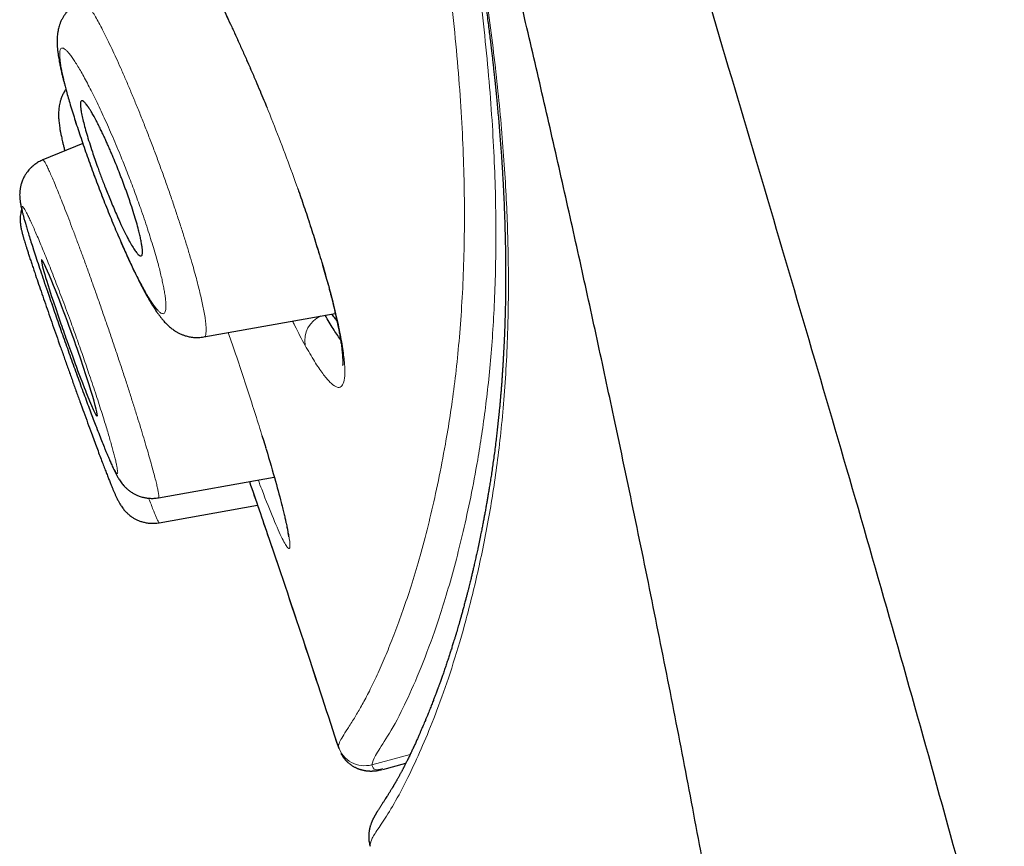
# Model space of a CAD drawing. Header units: millimetres. Extents: x 8 to 473, y 11 to 654.
# Tile 448 of 656: x 54 to 65, y 529 to 538. Entities that reach past the tile are written whole.
import ezdxf

# ---------------------------------------------------------------- set-up
doc = ezdxf.new("R2010")
doc.units = ezdxf.units.MM

msp = doc.modelspace()

# ---------------------------------------------------------------- linework, layer by layer
at = {"color": 7, "linetype": 'Continuous', "lineweight": 30}
for p, q in [((54.547, 537.052), (54.113, 536.876)), ((55.863, 534.952), (57.29, 535.208)), ((55.368, 533.204), (56.627, 533.43)), ((55.376, 532.934), (56.444, 533.125)), ((57.332, 530.479), (57.324, 530.501)), ((57.805, 530.253), (58.057, 530.322)), ((57.8, 530.261), (57.802, 530.262))]:
    msp.add_line(p, q, dxfattribs=at)
at = {"color": 8, "linetype": 'Continuous', "lineweight": 0}
for p, q in [((57.688, 530.304), (58.104, 530.417)), ((57.667, 529.434), (57.674, 529.419))]:
    msp.add_line(p, q, dxfattribs=at)
at = {"color": 7, "linetype": 'Continuous', "lineweight": 30, "flags": 128}
for points in [[(54.702, 534.09), (54.703, 534.09), (54.705, 534.097), (54.703, 534.113), (54.699, 534.137), (54.691, 534.169), (54.682, 534.208), (54.669, 534.253), (54.655, 534.304), (54.638, 534.36), (54.613, 534.441), (54.584, 534.531), (54.551, 534.631), (54.524, 534.711), (54.495, 534.794), (54.484, 534.828), (54.471, 534.863), (54.459, 534.898), (54.447, 534.933), (54.434, 534.969), (54.417, 535.017), (54.398, 535.067), (54.379, 535.121), (54.358, 535.176), (54.337, 535.233), (54.315, 535.291), (54.292, 535.35), (54.27, 535.407), (54.249, 535.461), (54.228, 535.512), (54.209, 535.559), (54.184, 535.618), (54.163, 535.668), (54.144, 535.708), (54.129, 535.74), (54.119, 535.76), (54.111, 535.774), (54.104, 535.783), (54.1, 535.788), (54.097, 535.788), (54.096, 535.777), (54.1, 535.752), (54.109, 535.713), (54.115, 535.689), (54.123, 535.661), (54.132, 535.63), (54.142, 535.596), (54.154, 535.559), (54.166, 535.52), (54.184, 535.464), (54.204, 535.402), (54.227, 535.334), (54.252, 535.26), (54.279, 535.18), (54.309, 535.095), (54.317, 535.069), (54.326, 535.044), (54.335, 535.018), (54.345, 534.992), (54.354, 534.965), (54.363, 534.939), (54.373, 534.912), (54.391, 534.861), (54.411, 534.806), (54.433, 534.746), (54.44, 534.724), (54.448, 534.703), (54.456, 534.681), (54.465, 534.658), (54.473, 534.635), (54.482, 534.612), (54.49, 534.589), (54.519, 534.514), (54.542, 534.452), (54.561, 534.403), (54.574, 534.371), (54.583, 534.345), (54.586, 534.34), (54.588, 534.335), (54.589, 534.33), (54.591, 534.326), (54.593, 534.323), (54.594, 534.319), (54.619, 534.258), (54.64, 534.206), (54.658, 534.165), (54.673, 534.134), (54.684, 534.112), (54.693, 534.097), (54.699, 534.09), (54.699, 534.09)], [(56.493, 533.881), (56.512, 533.819), (56.534, 533.746), (56.534, 533.745), (56.534, 533.745)]]:
    msp.add_lwpolyline(points, dxfattribs=at)
at = {"color": 8, "linetype": 'Continuous', "lineweight": 0}
for centre, radius, start, end in [((57.251, 534.912), 0.293, 113.5279, 190.0808), ((57.609, 530.594), 0.3, 198.0274, 285.1661), ((57.953, 529.525), 0.3, 181.1903, 197.6435)]:
    msp.add_arc(centre, radius, start, end, dxfattribs=at)
at = {"color": 7, "linetype": 'Continuous', "lineweight": 30}
for points, knots in [([(61.371, 528.775), (61.306, 529.128), (61.175, 529.833), (60.971, 530.892), (60.76, 531.952), (60.543, 533.014), (60.334, 534.005), (60.136, 534.925), (59.95, 535.774), (59.759, 536.629), (59.562, 537.492), (59.384, 538.258), (59.227, 538.927), (59.092, 539.494), (58.954, 540.067), (58.813, 540.646), (58.671, 541.229), (58.525, 541.815), (58.377, 542.407), (58.226, 543.007), (58.078, 543.585), (57.935, 544.141), (57.796, 544.673), (57.655, 545.213), (57.51, 545.76), (57.362, 546.314), (57.215, 546.864), (57.067, 547.409), (56.92, 547.949), (56.772, 548.492), (56.621, 549.04), (56.519, 549.409), (56.468, 549.593)], [0, 0, 0, 0, 0.056014, 0.11203, 0.168038, 0.224029, 0.280004, 0.323979, 0.367959, 0.411951, 0.455957, 0.49997, 0.527978, 0.555987, 0.583998, 0.612012, 0.640027, 0.667536, 0.695035, 0.722523, 0.750001, 0.773313, 0.796628, 0.819953, 0.843289, 0.866634, 0.889983, 0.912, 0.934015, 0.956022, 0.978019, 1, 1, 1, 1]), ([(58.202, 549.534), (58.401, 548.816), (58.799, 547.379), (59.384, 545.302), (59.957, 543.307), (60.517, 541.399), (61.063, 539.558), (61.773, 537.169), (62.631, 534.268), (63.624, 530.833), (64.248, 528.544), (64.56, 527.399)], [0, 0, 0, 0, 0.083259, 0.166564, 0.249864, 0.333243, 0.416664, 0.500009, 0.666597, 0.83323, 1, 1, 1, 1]), ([(56.356, 549.417), (56.379, 549.332), (56.424, 549.168), (56.489, 548.926), (56.551, 548.695), (56.611, 548.474), (56.667, 548.265), (56.721, 548.067), (56.771, 547.88), (56.819, 547.702), (56.862, 547.54), (56.902, 547.392), (56.938, 547.257), (56.972, 547.13), (57.004, 547.011), (57.034, 546.898), (57.062, 546.793), (57.088, 546.694), (57.121, 546.568), (57.162, 546.416), (57.208, 546.24), (57.253, 546.071), (57.292, 545.921), (57.327, 545.788), (57.358, 545.671), (57.389, 545.554), (57.42, 545.433), (57.453, 545.305), (57.489, 545.17), (57.525, 545.028), (57.564, 544.88), (57.608, 544.709), (57.657, 544.519), (57.709, 544.312), (57.775, 544.053), (57.853, 543.744), (57.941, 543.389), (58.018, 543.076), (58.084, 542.803), (58.139, 542.57), (58.193, 542.339), (58.246, 542.112), (58.297, 541.886), (58.349, 541.658), (58.39, 541.471), (58.421, 541.326), (58.443, 541.222), (58.466, 541.119), (58.488, 541.014), (58.509, 540.909), (58.531, 540.805), (58.551, 540.707), (58.569, 540.618), (58.585, 540.538), (58.6, 540.465), (58.613, 540.398), (58.624, 540.338), (58.634, 540.29), (58.641, 540.254), (58.646, 540.227), (58.651, 540.202), (58.655, 540.181), (58.658, 540.162), (58.662, 540.142), (58.667, 540.115), (58.674, 540.079), (58.682, 540.035), (58.692, 539.983), (58.703, 539.925), (58.715, 539.86), (58.728, 539.789), (58.741, 539.714), (58.764, 539.584), (58.797, 539.391), (58.838, 539.138), (58.87, 538.932), (58.892, 538.781), (58.907, 538.682), (58.92, 538.585), (58.933, 538.492), (58.945, 538.403), (58.956, 538.319), (58.966, 538.241), (58.975, 538.168), (58.983, 538.101), (58.99, 538.04), (58.997, 537.983), (59.003, 537.926), (59.009, 537.868), (59.016, 537.807), (59.023, 537.744), (59.03, 537.676), (59.037, 537.603), (59.045, 537.527), (59.052, 537.446), (59.06, 537.361), (59.068, 537.27), (59.076, 537.175), (59.083, 537.081), (59.09, 536.992), (59.096, 536.908), (59.101, 536.83), (59.105, 536.756), (59.109, 536.696), (59.112, 536.648), (59.114, 536.611), (59.115, 536.578), (59.117, 536.55), (59.118, 536.529), (59.119, 536.513), (59.119, 536.501), (59.12, 536.488), (59.121, 536.473), (59.122, 536.453), (59.123, 536.429), (59.124, 536.399), (59.125, 536.366), (59.127, 536.33), (59.128, 536.292), (59.13, 536.253), (59.131, 536.203), (59.133, 536.139), (59.135, 536.063), (59.137, 535.992), (59.138, 535.925), (59.139, 535.863), (59.14, 535.8), (59.14, 535.735), (59.141, 535.671), (59.141, 535.608), (59.141, 535.545), (59.14, 535.483), (59.139, 535.421), (59.139, 535.364), (59.138, 535.31), (59.137, 535.261), (59.136, 535.218), (59.135, 535.182), (59.134, 535.15), (59.133, 535.119), (59.132, 535.086), (59.131, 535.051), (59.129, 535.008), (59.127, 534.957), (59.124, 534.898), (59.121, 534.834), (59.118, 534.776), (59.115, 534.723), (59.113, 534.678), (59.11, 534.633), (59.107, 534.589), (59.104, 534.545), (59.101, 534.5), (59.098, 534.455), (59.095, 534.414), (59.092, 534.379), (59.09, 534.352), (59.088, 534.331), (59.086, 534.31), (59.085, 534.292), (59.083, 534.276), (59.082, 534.263), (59.081, 534.253), (59.08, 534.245), (59.08, 534.237), (59.079, 534.229), (59.078, 534.219), (59.077, 534.204), (59.075, 534.185), (59.072, 534.16), (59.07, 534.132), (59.067, 534.101), (59.063, 534.069), (59.06, 534.035), (59.056, 534.001), (59.052, 533.967), (59.049, 533.933), (59.045, 533.9), (59.041, 533.867), (59.035, 533.818), (59.027, 533.754), (59.017, 533.675), (59.006, 533.599), (58.996, 533.526), (58.986, 533.456), (58.976, 533.391), (58.966, 533.332), (58.957, 533.278), (58.949, 533.229), (58.941, 533.182), (58.933, 533.137), (58.925, 533.089), (58.916, 533.041), (58.907, 532.993), (58.898, 532.945), (58.888, 532.895), (58.878, 532.842), (58.868, 532.795), (58.859, 532.752), (58.852, 532.716), (58.845, 532.681), (58.837, 532.648), (58.831, 532.617), (58.824, 532.586), (58.817, 532.554), (58.81, 532.524), (58.804, 532.495), (58.798, 532.469), (58.791, 532.438), (58.782, 532.402), (58.774, 532.368), (58.767, 532.339), (58.762, 532.316), (58.755, 532.29), (58.748, 532.262), (58.741, 532.232), (58.733, 532.2), (58.724, 532.166), (58.715, 532.13), (58.704, 532.089), (58.692, 532.045), (58.68, 531.999), (58.668, 531.955), (58.656, 531.914), (58.646, 531.876), (58.636, 531.842), (58.627, 531.81), (58.618, 531.78), (58.609, 531.749), (58.599, 531.717), (58.59, 531.685), (58.578, 531.648), (58.565, 531.606), (58.551, 531.559), (58.535, 531.512), (58.519, 531.463), (58.503, 531.414), (58.486, 531.364), (58.469, 531.313), (58.455, 531.272), (58.443, 531.241), (58.436, 531.219), (58.429, 531.2), (58.422, 531.182), (58.416, 531.165), (58.411, 531.15), (58.406, 531.137), (58.402, 531.126), (58.398, 531.117), (58.395, 531.108), (58.392, 531.099), (58.389, 531.091), (58.385, 531.081), (58.381, 531.069), (58.375, 531.055), (58.369, 531.038), (58.362, 531.021), (58.355, 531.001), (58.346, 530.979), (58.337, 530.955), (58.327, 530.93), (58.316, 530.904), (58.305, 530.876), (58.294, 530.847), (58.281, 530.817), (58.269, 530.787), (58.257, 530.759), (58.246, 530.733), (58.236, 530.71), (58.228, 530.691), (58.221, 530.674), (58.214, 530.658), (58.207, 530.643), (58.201, 530.628), (58.194, 530.612), (58.186, 530.594), (58.177, 530.576), (58.169, 530.557), (58.16, 530.536), (58.15, 530.516), (58.141, 530.495), (58.131, 530.475), (58.122, 530.455), (58.113, 530.436), (58.104, 530.416), (58.094, 530.396), (58.084, 530.376), (58.075, 530.357), (58.066, 530.339), (58.058, 530.323), (58.05, 530.308), (58.044, 530.295), (58.038, 530.284), (58.033, 530.275), (58.029, 530.266), (58.023, 530.256), (58.018, 530.245), (58.012, 530.234), (58.006, 530.223), (57.999, 530.21), (57.992, 530.198), (57.986, 530.186), (57.979, 530.174), (57.972, 530.162), (57.966, 530.15), (57.96, 530.14), (57.954, 530.129), (57.949, 530.12), (57.943, 530.111), (57.938, 530.102), (57.933, 530.093), (57.929, 530.086), (57.924, 530.079), (57.921, 530.072), (57.917, 530.066), (57.912, 530.058), (57.907, 530.05), (57.901, 530.04), (57.895, 530.029), (57.888, 530.019), (57.882, 530.008), (57.875, 529.998), (57.869, 529.988), (57.863, 529.978), (57.857, 529.968), (57.848, 529.955), (57.837, 529.938), (57.826, 529.92), (57.816, 529.905), (57.808, 529.893), (57.8, 529.88), (57.792, 529.867), (57.784, 529.855), (57.776, 529.844), (57.769, 529.832), (57.761, 529.821), (57.755, 529.81), (57.749, 529.801), (57.744, 529.793), (57.739, 529.785), (57.735, 529.778), (57.731, 529.771), (57.727, 529.765), (57.724, 529.759), (57.72, 529.753), (57.717, 529.746), (57.713, 529.739), (57.709, 529.732), (57.705, 529.724), (57.701, 529.716), (57.697, 529.707), (57.692, 529.697), (57.688, 529.687), (57.683, 529.676), (57.679, 529.665), (57.675, 529.653), (57.671, 529.642), (57.669, 529.633), (57.667, 529.627), (57.665, 529.621), (57.664, 529.614), (57.662, 529.607), (57.661, 529.6), (57.659, 529.592), (57.658, 529.584), (57.656, 529.574), (57.655, 529.564), (57.654, 529.554), (57.654, 529.542), (57.653, 529.531), (57.653, 529.523), (57.653, 529.519)], [0, 0, 0, 0, 0.005249, 0.010293, 0.015134, 0.019772, 0.024207, 0.028368, 0.032335, 0.036108, 0.039689, 0.042724, 0.045606, 0.048336, 0.050913, 0.053338, 0.055611, 0.057738, 0.059799, 0.063804, 0.067655, 0.071352, 0.074895, 0.077571, 0.080153, 0.082686, 0.085353, 0.088224, 0.091254, 0.094441, 0.097786, 0.101289, 0.106045, 0.110799, 0.115537, 0.12396, 0.132342, 0.140676, 0.146427, 0.152148, 0.157837, 0.163495, 0.169171, 0.174993, 0.18097, 0.183648, 0.186356, 0.189093, 0.191859, 0.194655, 0.19748, 0.200237, 0.202586, 0.204764, 0.206769, 0.208603, 0.210266, 0.211757, 0.212584, 0.21334, 0.214013, 0.214601, 0.215109, 0.215655, 0.216306, 0.217372, 0.218636, 0.220097, 0.221756, 0.223613, 0.225666, 0.22786, 0.23006, 0.236985, 0.244867, 0.252763, 0.255873, 0.258988, 0.262073, 0.265013, 0.267893, 0.270607, 0.273156, 0.27554, 0.277759, 0.279776, 0.281634, 0.283463, 0.285496, 0.287489, 0.289649, 0.291975, 0.29447, 0.297131, 0.29996, 0.302957, 0.30612, 0.309718, 0.313147, 0.316407, 0.319499, 0.322421, 0.325173, 0.327756, 0.329263, 0.330703, 0.331982, 0.333056, 0.333923, 0.33446, 0.334877, 0.335346, 0.335938, 0.336656, 0.337642, 0.338794, 0.340114, 0.341576, 0.343082, 0.344621, 0.346193, 0.349162, 0.352243, 0.355436, 0.357955, 0.360539, 0.363189, 0.365904, 0.36868, 0.371393, 0.373986, 0.37686, 0.379571, 0.382118, 0.384503, 0.386724, 0.388783, 0.390286, 0.39169, 0.393084, 0.394597, 0.39623, 0.397983, 0.400561, 0.403359, 0.406379, 0.409619, 0.411769, 0.414005, 0.416245, 0.418387, 0.420432, 0.422851, 0.425118, 0.427233, 0.429197, 0.430353, 0.43145, 0.432487, 0.433461, 0.434313, 0.434962, 0.43549, 0.435899, 0.436236, 0.436671, 0.437216, 0.437872, 0.438954, 0.440245, 0.441745, 0.443454, 0.445156, 0.447009, 0.448878, 0.450732, 0.452572, 0.454397, 0.456208, 0.458004, 0.462602, 0.467101, 0.471504, 0.475806, 0.479931, 0.483847, 0.487553, 0.490765, 0.4938, 0.49666, 0.49946, 0.502469, 0.505699, 0.508684, 0.511835, 0.515152, 0.518636, 0.522287, 0.524767, 0.527279, 0.529691, 0.531993, 0.534186, 0.536269, 0.538623, 0.54082, 0.542858, 0.544738, 0.54646, 0.549618, 0.552628, 0.554183, 0.555927, 0.557864, 0.559995, 0.562318, 0.564789, 0.567445, 0.570286, 0.573144, 0.57708, 0.580843, 0.584433, 0.587851, 0.591097, 0.593897, 0.596554, 0.599168, 0.60186, 0.604631, 0.607481, 0.61041, 0.614566, 0.618871, 0.623326, 0.627933, 0.632692, 0.637603, 0.642666, 0.64788, 0.650243, 0.652469, 0.654538, 0.656449, 0.658204, 0.659802, 0.661243, 0.662415, 0.663457, 0.664371, 0.665275, 0.666265, 0.667338, 0.668496, 0.670225, 0.672102, 0.674094, 0.6762, 0.678856, 0.681673, 0.684652, 0.687792, 0.691094, 0.694541, 0.698574, 0.702405, 0.706033, 0.709458, 0.712679, 0.715068, 0.717332, 0.71947, 0.721487, 0.723557, 0.725909, 0.728421, 0.731094, 0.733928, 0.736922, 0.740078, 0.7432, 0.746433, 0.7496, 0.752674, 0.755655, 0.759322, 0.762837, 0.766201, 0.769409, 0.77244, 0.775292, 0.777964, 0.779756, 0.781477, 0.783312, 0.785306, 0.787459, 0.789729, 0.792152, 0.794729, 0.79746, 0.800027, 0.802718, 0.8055, 0.808186, 0.810746, 0.81318, 0.815486, 0.817666, 0.820003, 0.822173, 0.824179, 0.826018, 0.827693, 0.829313, 0.831044, 0.83361, 0.836391, 0.839386, 0.842595, 0.845486, 0.848531, 0.851665, 0.854767, 0.857833, 0.860866, 0.867876, 0.874694, 0.879446, 0.884112, 0.888834, 0.893654, 0.898572, 0.903037, 0.90758, 0.912201, 0.916895, 0.920492, 0.923936, 0.927225, 0.93036, 0.933029, 0.935575, 0.937998, 0.940347, 0.94279, 0.945341, 0.947998, 0.950763, 0.953634, 0.95659, 0.959622, 0.962731, 0.965916, 0.969179, 0.972447, 0.975597, 0.976946, 0.978271, 0.979573, 0.980851, 0.982107, 0.983419, 0.984879, 0.986488, 0.988332, 0.99034, 0.99251, 0.994844, 0.99734, 1, 1, 1, 1]), ([(55.734, 539.172), (55.741, 539.16), (55.753, 539.138), (55.772, 539.104), (55.789, 539.073), (55.807, 539.041), (55.825, 539.007), (55.845, 538.969), (55.869, 538.923), (55.899, 538.866), (55.934, 538.797), (55.973, 538.721), (56.016, 538.633), (56.063, 538.536), (56.113, 538.431), (56.164, 538.322), (56.216, 538.209), (56.268, 538.094), (56.32, 537.976), (56.373, 537.855), (56.424, 537.738), (56.471, 537.627), (56.511, 537.53), (56.537, 537.469), (56.548, 537.441)], [0, 0, 0, 0, 0.029095, 0.055549, 0.079365, 0.102644, 0.12766, 0.154414, 0.182906, 0.224917, 0.270214, 0.318796, 0.37062, 0.4309, 0.491337, 0.551926, 0.61266, 0.673534, 0.734541, 0.795678, 0.856944, 0.910534, 0.960296, 1, 1, 1, 1]), ([(54.536, 538.603), (54.52, 538.596), (54.488, 538.582), (54.447, 538.554), (54.414, 538.527), (54.389, 538.502), (54.37, 538.481), (54.357, 538.464), (54.346, 538.449), (54.334, 538.429), (54.319, 538.404), (54.305, 538.373), (54.294, 538.344), (54.285, 538.316), (54.279, 538.29), (54.274, 538.263), (54.27, 538.235), (54.268, 538.207), (54.267, 538.182), (54.266, 538.157), (54.267, 538.132), (54.268, 538.11), (54.27, 538.091), (54.272, 538.072), (54.274, 538.052), (54.277, 538.03), (54.28, 538.004), (54.285, 537.976), (54.29, 537.948), (54.295, 537.921), (54.3, 537.897), (54.304, 537.876), (54.308, 537.858), (54.311, 537.842), (54.315, 537.827), (54.318, 537.812), (54.324, 537.789), (54.332, 537.757), (54.343, 537.712), (54.357, 537.661), (54.373, 537.6), (54.393, 537.531), (54.417, 537.451), (54.443, 537.366), (54.472, 537.275), (54.502, 537.183), (54.535, 537.087), (54.568, 536.989), (54.603, 536.89), (54.64, 536.789), (54.677, 536.688), (54.715, 536.587), (54.754, 536.486), (54.793, 536.385), (54.833, 536.286), (54.873, 536.188), (54.912, 536.094), (54.95, 536.006), (54.986, 535.924), (55.022, 535.844), (55.056, 535.768), (55.09, 535.696), (55.121, 535.632), (55.15, 535.574), (55.175, 535.523), (55.198, 535.48), (55.215, 535.448), (55.227, 535.426), (55.235, 535.411), (55.243, 535.397), (55.251, 535.384), (55.26, 535.367), (55.271, 535.347), (55.284, 535.327), (55.296, 535.307), (55.308, 535.287), (55.321, 535.266), (55.335, 535.245), (55.347, 535.227), (55.358, 535.212), (55.367, 535.199), (55.377, 535.186), (55.39, 535.169), (55.406, 535.148), (55.426, 535.125), (55.444, 535.104), (55.463, 535.086), (55.48, 535.07), (55.497, 535.055), (55.514, 535.041), (55.532, 535.029), (55.552, 535.015), (55.572, 535.003), (55.589, 534.994), (55.606, 534.986), (55.63, 534.975), (55.662, 534.964), (55.703, 534.953), (55.751, 534.946), (55.805, 534.944), (55.843, 534.949), (55.863, 534.952)], [0, 0, 0, 0, 0.0107054, 0.0203319, 0.0287104, 0.0357182, 0.0412767, 0.0453768, 0.0489961, 0.0526053, 0.0600641, 0.0682496, 0.0757764, 0.0823035, 0.0887565, 0.0959195, 0.1042429, 0.1125814, 0.1202063, 0.1292897, 0.1385277, 0.1457346, 0.1515217, 0.1578023, 0.1648255, 0.1725954, 0.1811871, 0.1906171, 0.2008801, 0.2086022, 0.2161273, 0.2225401, 0.2278387, 0.2320296, 0.2363347, 0.2407101, 0.2452574, 0.255934, 0.2677093, 0.2810972, 0.2961132, 0.3127642, 0.3310498, 0.3509698, 0.3697428, 0.3892195, 0.4087237, 0.4282492, 0.4477914, 0.4673472, 0.4869162, 0.5065024, 0.5261151, 0.5457684, 0.565467, 0.5852203, 0.6047048, 0.6233778, 0.641231, 0.6582637, 0.6767234, 0.6941099, 0.7104231, 0.7256626, 0.7398241, 0.75249, 0.7633646, 0.7686591, 0.7733765, 0.7775172, 0.7815101, 0.786777, 0.7934337, 0.8017423, 0.8079374, 0.8149656, 0.8228325, 0.8314051, 0.8391116, 0.8454024, 0.8504284, 0.855432, 0.8613371, 0.8716977, 0.8821186, 0.8914236, 0.8996425, 0.9069784, 0.9134891, 0.9192748, 0.9251353, 0.9309798, 0.9380001, 0.940955, 0.9449113, 0.9504078, 0.9574507, 0.966015, 0.9760391, 0.9874181, 1, 1, 1, 1]), ([(54.362, 537.642), (54.361, 537.641), (54.353, 537.63), (54.339, 537.606), (54.322, 537.572), (54.309, 537.537), (54.299, 537.506), (54.293, 537.477), (54.288, 537.45), (54.285, 537.424), (54.283, 537.4), (54.283, 537.378), (54.283, 537.361), (54.283, 537.344), (54.284, 537.326), (54.285, 537.306), (54.288, 537.282), (54.291, 537.256), (54.295, 537.23), (54.298, 537.207), (54.302, 537.187), (54.305, 537.169), (54.309, 537.15), (54.314, 537.127), (54.32, 537.1), (54.327, 537.069), (54.335, 537.034), (54.343, 537.002), (54.349, 536.981), (54.351, 536.973)], [0, 0, 0, 0, 0.002479, 0.04179, 0.084122, 0.124108, 0.161163, 0.195929, 0.229857, 0.264299, 0.304267, 0.336304, 0.36328, 0.390693, 0.419727, 0.456018, 0.501111, 0.549681, 0.59552, 0.634894, 0.668097, 0.698349, 0.726823, 0.765965, 0.807979, 0.857992, 0.912925, 0.966271, 1, 1, 1, 1]), ([(55.179, 535.832), (55.18, 535.832), (55.185, 535.832), (55.19, 535.841), (55.194, 535.858), (55.195, 535.885), (55.192, 535.919), (55.186, 535.96), (55.178, 536.006), (55.167, 536.057), (55.151, 536.12), (55.13, 536.197), (55.102, 536.29), (55.072, 536.383), (55.042, 536.472), (55.017, 536.541), (54.997, 536.597), (54.981, 536.639), (54.965, 536.682), (54.943, 536.74), (54.914, 536.813), (54.886, 536.879), (54.868, 536.924), (54.857, 536.948), (54.847, 536.972), (54.837, 536.995), (54.827, 537.019), (54.813, 537.05), (54.796, 537.088), (54.774, 537.135), (54.755, 537.175), (54.74, 537.207), (54.728, 537.232), (54.716, 537.256), (54.703, 537.28), (54.685, 537.316), (54.662, 537.357), (54.639, 537.398), (54.623, 537.423), (54.614, 537.438), (54.609, 537.445), (54.604, 537.452), (54.6, 537.457), (54.597, 537.462), (54.594, 537.467), (54.587, 537.476), (54.577, 537.489), (54.564, 537.503), (54.554, 537.512), (54.545, 537.517), (54.538, 537.519), (54.53, 537.518), (54.524, 537.51), (54.52, 537.492), (54.52, 537.467), (54.523, 537.43), (54.532, 537.38), (54.546, 537.315), (54.565, 537.24), (54.588, 537.156), (54.617, 537.063), (54.647, 536.97), (54.677, 536.882), (54.7, 536.817), (54.717, 536.771), (54.727, 536.742), (54.738, 536.714), (54.748, 536.685), (54.759, 536.656), (54.775, 536.615), (54.797, 536.559), (54.825, 536.489), (54.855, 536.416), (54.887, 536.341), (54.92, 536.264), (54.947, 536.204), (54.968, 536.16), (54.982, 536.13), (54.996, 536.101), (55.01, 536.073), (55.032, 536.03), (55.061, 535.976), (55.093, 535.92), (55.123, 535.877), (55.148, 535.847), (55.166, 535.832), (55.173, 535.832), (55.176, 535.833)], [0, 0, 0, 0, 0.00314, 0.020097, 0.036697, 0.052941, 0.068831, 0.084369, 0.099557, 0.114397, 0.128891, 0.149128, 0.169623, 0.190383, 0.206136, 0.222045, 0.230061, 0.238118, 0.246214, 0.254351, 0.270842, 0.288168, 0.292845, 0.297581, 0.302373, 0.307224, 0.312131, 0.317097, 0.326452, 0.336892, 0.348416, 0.354225, 0.360276, 0.366568, 0.373101, 0.379874, 0.396206, 0.410422, 0.42252, 0.426118, 0.429476, 0.432594, 0.435471, 0.438108, 0.440505, 0.442661, 0.454064, 0.465091, 0.475744, 0.486023, 0.495927, 0.505457, 0.521949, 0.538208, 0.554234, 0.57003, 0.590731, 0.611031, 0.630936, 0.65103, 0.671444, 0.692183, 0.707959, 0.723923, 0.729289, 0.734676, 0.740084, 0.745514, 0.750964, 0.756437, 0.769032, 0.782511, 0.796874, 0.812122, 0.828255, 0.845273, 0.852331, 0.859531, 0.866873, 0.874357, 0.881983, 0.902895, 0.923807, 0.944719, 0.965594, 0.986497, 1, 1, 1, 1]), ([(54.113, 536.875), (54.097, 536.868), (54.067, 536.855), (54.027, 536.828), (53.995, 536.802), (53.97, 536.778), (53.952, 536.757), (53.94, 536.741), (53.93, 536.726), (53.919, 536.709), (53.905, 536.685), (53.89, 536.651), (53.877, 536.614), (53.868, 536.575), (53.862, 536.54), (53.86, 536.509), (53.86, 536.484), (53.861, 536.464), (53.863, 536.449), (53.864, 536.436), (53.866, 536.422), (53.868, 536.405), (53.872, 536.385), (53.876, 536.363), (53.881, 536.342), (53.885, 536.324), (53.89, 536.303), (53.898, 536.275), (53.907, 536.239), (53.919, 536.197), (53.934, 536.147), (53.951, 536.089), (53.972, 536.022), (53.995, 535.948), (54.022, 535.865), (54.052, 535.774), (54.085, 535.674), (54.122, 535.565), (54.158, 535.46), (54.192, 535.36), (54.224, 535.267), (54.257, 535.172), (54.291, 535.075), (54.325, 534.977), (54.361, 534.878), (54.396, 534.778), (54.432, 534.678), (54.468, 534.579), (54.504, 534.48), (54.539, 534.383), (54.574, 534.289), (54.607, 534.201), (54.638, 534.118), (54.667, 534.041), (54.697, 533.963), (54.727, 533.885), (54.757, 533.81), (54.78, 533.752), (54.797, 533.71), (54.809, 533.68), (54.82, 533.655), (54.828, 533.636), (54.835, 533.619), (54.842, 533.603), (54.851, 533.583), (54.861, 533.56), (54.873, 533.533), (54.886, 533.505), (54.901, 533.476), (54.915, 533.448), (54.929, 533.423), (54.945, 533.398), (54.958, 533.378), (54.973, 533.358), (54.989, 533.338), (55.01, 533.317), (55.034, 533.294), (55.064, 533.271), (55.095, 533.251), (55.127, 533.235), (55.161, 533.221), (55.199, 533.21), (55.238, 533.202), (55.279, 533.198), (55.323, 533.198), (55.353, 533.202), (55.368, 533.204)], [0, 0, 0, 0, 0.009502, 0.01809, 0.02559, 0.031877, 0.036865, 0.040504, 0.043112, 0.046326, 0.051899, 0.058943, 0.06743, 0.074618, 0.081872, 0.089258, 0.096459, 0.101652, 0.106129, 0.110584, 0.11643, 0.123714, 0.132423, 0.143053, 0.151968, 0.159185, 0.165545, 0.180103, 0.19445, 0.20946, 0.227335, 0.246049, 0.265505, 0.285701, 0.306648, 0.328365, 0.350862, 0.374144, 0.397924, 0.415943, 0.434112, 0.452425, 0.470875, 0.489459, 0.508176, 0.527029, 0.546029, 0.565184, 0.5845, 0.603984, 0.623425, 0.642252, 0.660434, 0.67797, 0.694864, 0.71639, 0.736788, 0.756069, 0.767088, 0.777089, 0.785605, 0.792639, 0.798196, 0.803762, 0.811244, 0.820657, 0.831844, 0.844416, 0.857413, 0.871663, 0.886613, 0.895504, 0.904473, 0.912541, 0.919393, 0.926294, 0.933403, 0.940924, 0.949018, 0.954763, 0.961456, 0.969434, 0.976221, 0.983633, 0.991593, 1, 1, 1, 1]), ([(56.881, 536.567), (56.884, 536.558), (56.899, 536.515), (56.925, 536.441), (56.959, 536.341), (56.993, 536.239), (57.027, 536.134), (57.06, 536.031), (57.093, 535.925), (57.127, 535.816), (57.159, 535.707), (57.188, 535.605), (57.211, 535.523), (57.228, 535.461), (57.239, 535.418), (57.248, 535.382), (57.255, 535.355), (57.26, 535.336), (57.263, 535.324), (57.265, 535.314), (57.267, 535.304), (57.27, 535.293), (57.274, 535.277), (57.279, 535.258), (57.284, 535.235), (57.29, 535.207), (57.297, 535.177), (57.307, 535.132), (57.319, 535.076), (57.33, 535.016), (57.34, 534.965), (57.347, 534.921), (57.353, 534.883), (57.358, 534.849), (57.361, 534.82), (57.364, 534.796), (57.366, 534.776), (57.368, 534.759), (57.369, 534.741), (57.37, 534.724), (57.371, 534.706), (57.371, 534.69), (57.371, 534.677), (57.371, 534.667), (57.371, 534.659), (57.371, 534.653), (57.37, 534.649), (57.37, 534.644), (57.37, 534.642), (57.37, 534.642), (57.37, 534.642)], [0, 0, 0, 0, 0.00951, 0.043805, 0.077657, 0.11406, 0.152292, 0.189767, 0.226248, 0.270439, 0.313056, 0.354096, 0.39356, 0.414882, 0.433947, 0.450158, 0.463515, 0.470449, 0.476255, 0.480931, 0.484725, 0.489818, 0.497203, 0.506628, 0.518095, 0.531603, 0.547153, 0.563777, 0.601617, 0.637527, 0.666477, 0.694031, 0.719835, 0.743527, 0.765106, 0.785617, 0.800092, 0.815138, 0.831255, 0.848986, 0.868322, 0.889177, 0.90854, 0.923224, 0.935503, 0.946711, 0.959951, 0.975286, 0.996434, 1, 1, 1, 1]), ([(53.881, 536.34), (53.879, 536.33), (53.873, 536.309), (53.869, 536.278), (53.866, 536.251), (53.866, 536.229), (53.866, 536.212), (53.867, 536.198), (53.868, 536.181), (53.871, 536.16), (53.874, 536.14), (53.878, 536.121), (53.882, 536.103), (53.887, 536.085), (53.891, 536.068), (53.896, 536.052), (53.899, 536.038), (53.903, 536.025), (53.907, 536.011), (53.913, 535.993), (53.919, 535.97), (53.928, 535.942), (53.939, 535.909), (53.951, 535.871), (53.964, 535.828), (53.98, 535.782), (53.996, 535.732), (54.014, 535.679), (54.037, 535.611), (54.066, 535.526), (54.101, 535.422), (54.139, 535.313), (54.178, 535.2), (54.218, 535.085), (54.259, 534.968), (54.301, 534.849), (54.344, 534.729), (54.386, 534.609), (54.429, 534.488), (54.472, 534.368), (54.515, 534.249), (54.558, 534.132), (54.599, 534.018), (54.636, 533.916), (54.669, 533.827), (54.698, 533.75), (54.725, 533.676), (54.751, 533.609), (54.774, 533.547), (54.795, 533.493), (54.814, 533.445), (54.831, 533.401), (54.847, 533.361), (54.862, 533.326), (54.874, 533.295), (54.887, 533.265), (54.9, 533.236), (54.913, 533.207), (54.926, 533.181), (54.936, 533.161), (54.945, 533.146), (54.954, 533.13), (54.965, 533.113), (54.982, 533.089), (55.003, 533.063), (55.026, 533.04), (55.047, 533.021), (55.071, 533.003), (55.096, 532.985), (55.127, 532.969), (55.159, 532.954), (55.195, 532.942), (55.236, 532.933), (55.281, 532.927), (55.328, 532.927), (55.36, 532.931), (55.376, 532.934)], [0, 0, 0, 0, 0.006339, 0.013079, 0.019679, 0.024126, 0.028197, 0.031959, 0.035624, 0.044742, 0.054436, 0.063933, 0.073011, 0.081707, 0.091669, 0.100134, 0.107116, 0.113418, 0.120603, 0.128712, 0.139453, 0.151472, 0.164763, 0.179325, 0.193662, 0.208926, 0.224272, 0.239543, 0.254743, 0.279934, 0.304954, 0.32981, 0.354495, 0.378999, 0.403309, 0.427414, 0.451367, 0.475409, 0.499575, 0.523885, 0.548351, 0.572982, 0.597781, 0.622752, 0.641598, 0.660547, 0.679602, 0.698177, 0.715869, 0.732681, 0.748546, 0.763456, 0.779338, 0.793995, 0.807533, 0.821531, 0.836551, 0.852711, 0.870579, 0.878934, 0.886924, 0.894403, 0.90151, 0.909443, 0.918847, 0.925791, 0.932147, 0.9378, 0.944996, 0.951115, 0.957752, 0.965085, 0.973059, 0.981603, 0.990621, 1, 1, 1, 1]), ([(57.346, 534.925), (57.32, 534.961), (57.27, 535.032), (57.21, 535.137), (57.181, 535.188)], [0, 0, 0, 0, 0.515585, 1, 1, 1, 1]), ([(57.307, 535.132), (57.302, 535.138), (57.287, 535.154), (57.268, 535.178), (57.254, 535.198), (57.252, 535.201)], [0, 0, 0, 0, 0.307263, 0.889879, 1, 1, 1, 1]), ([(56.538, 533.733), (56.574, 533.612), (56.645, 533.374), (56.689, 533.204), (56.71, 533.121)], [0, 0, 0, 0, 0.5122249, 1, 1, 1, 1]), ([(56.356, 533.381), (56.427, 533.176), (56.634, 532.575), (56.958, 531.609), (57.207, 530.848), (57.327, 530.483)], [0, 0, 0, 0, 0.213218, 0.623968, 1, 1, 1, 1]), ([(56.706, 533.136), (56.707, 533.134), (56.71, 533.121), (56.716, 533.098), (56.723, 533.067), (56.73, 533.038), (56.737, 533.011), (56.743, 532.986), (56.749, 532.958), (56.755, 532.929), (56.762, 532.899), (56.767, 532.875), (56.771, 532.854), (56.774, 532.835), (56.776, 532.82), (56.778, 532.806), (56.78, 532.795), (56.781, 532.788), (56.781, 532.784), (56.781, 532.783), (56.781, 532.782), (56.781, 532.782), (56.781, 532.782)], [0, 0, 0, 0, 0.010187, 0.063705, 0.119602, 0.173415, 0.225099, 0.274663, 0.322113, 0.401441, 0.474109, 0.540142, 0.601724, 0.662336, 0.720965, 0.779277, 0.839481, 0.902313, 0.93274, 0.964478, 0.997522, 1, 1, 1, 1]), ([(57.35, 530.43), (57.351, 530.426), (57.356, 530.417), (57.364, 530.404), (57.373, 530.391), (57.381, 530.38), (57.387, 530.372), (57.393, 530.365), (57.397, 530.36), (57.401, 530.355), (57.406, 530.351), (57.41, 530.346), (57.421, 530.335), (57.44, 530.318), (57.463, 530.301), (57.481, 530.29), (57.493, 530.283), (57.504, 530.277), (57.515, 530.272), (57.524, 530.267), (57.533, 530.264), (57.54, 530.261), (57.548, 530.258), (57.556, 530.255), (57.565, 530.253), (57.574, 530.25), (57.583, 530.248), (57.592, 530.246), (57.6, 530.244), (57.608, 530.242), (57.615, 530.241), (57.622, 530.24), (57.628, 530.239), (57.634, 530.239), (57.639, 530.238), (57.644, 530.238), (57.65, 530.237), (57.655, 530.237), (57.661, 530.237), (57.667, 530.236), (57.673, 530.236), (57.679, 530.236), (57.686, 530.236), (57.693, 530.237), (57.701, 530.237), (57.71, 530.237), (57.72, 530.238), (57.731, 530.239), (57.742, 530.241), (57.755, 530.243), (57.768, 530.246), (57.782, 530.249), (57.792, 530.251), (57.797, 530.253)], [0, 0, 0, 0, 0.014046, 0.035363, 0.054818, 0.072411, 0.088141, 0.100926, 0.112342, 0.123601, 0.134916, 0.146286, 0.157712, 0.219862, 0.283596, 0.309367, 0.333956, 0.357096, 0.378786, 0.399028, 0.413916, 0.428055, 0.443264, 0.460086, 0.478519, 0.496569, 0.515823, 0.534491, 0.55196, 0.568229, 0.583298, 0.597168, 0.609839, 0.621827, 0.632592, 0.643467, 0.654887, 0.666851, 0.679358, 0.692065, 0.705287, 0.719026, 0.733523, 0.750075, 0.768872, 0.789912, 0.813197, 0.838725, 0.866496, 0.896509, 0.928765, 0.963262, 1, 1, 1, 1]), ([(57.653, 529.519), (57.654, 529.501), (57.656, 529.466), (57.665, 529.435), (57.67, 529.419)], [0, 0, 0, 0, 0.508907, 1, 1, 1, 1])]:
    msp.add_open_spline(points, degree=3, knots=knots, dxfattribs=at)
at = {"color": 8, "linetype": 'Continuous', "lineweight": 0}
for points, knots in [([(57.324, 530.501), (57.326, 530.516), (57.331, 530.546), (57.367, 530.608), (57.422, 530.693), (57.49, 530.798), (57.564, 530.923), (57.639, 531.061), (57.722, 531.229), (57.807, 531.419), (57.894, 531.628), (57.981, 531.854), (58.069, 532.105), (58.158, 532.383), (58.245, 532.688), (58.33, 533.023), (58.411, 533.387), (58.48, 533.745), (58.538, 534.091), (58.584, 534.418), (58.623, 534.765), (58.655, 535.135), (58.678, 535.528), (58.692, 535.945), (58.695, 536.376), (58.686, 536.82), (58.667, 537.274), (58.635, 537.752), (58.59, 538.255), (58.532, 538.783), (58.463, 539.31), (58.383, 539.835), (58.295, 540.353), (58.195, 540.894), (58.083, 541.456), (57.961, 542.038), (57.828, 542.638), (57.685, 543.256), (57.526, 543.92), (57.349, 544.633), (57.156, 545.393), (56.955, 546.171), (56.747, 546.964), (56.533, 547.772), (56.313, 548.594), (56.163, 549.151), (56.088, 549.43)], [0, 0, 0, 0, 0.039226, 0.078419, 0.11758, 0.156714, 0.187448, 0.218175, 0.248906, 0.279671, 0.307181, 0.334714, 0.362256, 0.389796, 0.417321, 0.444824, 0.472294, 0.499727, 0.519658, 0.539581, 0.559505, 0.579441, 0.599401, 0.619401, 0.63945, 0.657851, 0.676252, 0.694638, 0.712995, 0.731314, 0.74959, 0.765184, 0.780838, 0.796534, 0.812252, 0.827975, 0.843685, 0.859365, 0.874999, 0.892815, 0.910609, 0.928408, 0.946232, 0.964097, 0.982016, 1, 1, 1, 1]), ([(56.372, 549.393), (56.481, 548.989), (56.7, 548.182), (57.017, 547), (57.323, 545.846), (57.616, 544.723), (57.893, 543.634), (58.15, 542.583), (58.382, 541.576), (58.587, 540.617), (58.761, 539.71), (58.908, 538.827), (59.023, 537.975), (59.106, 537.153), (59.155, 536.391), (59.175, 535.686), (59.167, 534.969), (59.127, 534.257), (59.053, 533.567), (58.952, 532.932), (58.831, 532.348), (58.696, 531.814), (58.555, 531.344), (58.412, 530.936), (58.272, 530.585), (58.139, 530.287), (58.004, 530.012), (57.872, 529.784), (57.759, 529.613), (57.682, 529.5), (57.672, 529.456), (57.667, 529.434)], [0, 0, 0, 0, 0.025248, 0.050371, 0.075397, 0.100368, 0.125337, 0.150402, 0.175567, 0.200756, 0.22589, 0.250892, 0.278821, 0.306819, 0.334884, 0.362996, 0.391094, 0.427706, 0.464184, 0.500608, 0.540376, 0.580223, 0.62014, 0.660111, 0.700114, 0.74012, 0.780099, 0.835033, 0.889977, 0.94496, 1, 1, 1, 1]), ([(58.237, 542.15), (58.295, 541.888), (58.441, 541.223), (58.627, 540.246), (58.804, 539.167), (58.929, 538.144), (59.008, 537.176), (59.04, 536.301), (59.032, 535.514), (58.992, 534.807), (58.925, 534.175), (58.823, 533.501), (58.682, 532.819), (58.508, 532.166), (58.329, 531.629), (58.157, 531.198), (57.987, 530.832), (57.832, 530.565), (57.712, 530.392), (57.696, 530.334), (57.688, 530.304)], [0, 0, 0, 0, 0.024745, 0.062795, 0.100619, 0.14371, 0.186921, 0.230158, 0.273266, 0.316168, 0.358958, 0.401714, 0.468817, 0.536008, 0.603213, 0.67033, 0.737264, 0.824824, 0.912395, 1, 1, 1, 1]), ([(55.717, 539.212), (55.757, 539.14), (55.837, 538.997), (55.967, 538.741), (56.103, 538.461), (56.243, 538.157), (56.385, 537.835), (56.526, 537.5), (56.663, 537.156), (56.794, 536.812), (56.916, 536.471), (57.029, 536.14), (57.129, 535.825), (57.215, 535.53), (57.285, 535.261), (57.338, 535.023), (57.374, 534.819), (57.393, 534.652), (57.395, 534.524), (57.379, 534.438), (57.347, 534.399), (57.297, 534.405), (57.233, 534.455), (57.155, 534.548), (57.066, 534.679), (56.997, 534.8), (56.962, 534.86)], [0, 0, 0, 0, 0.041822, 0.08352, 0.12517, 0.166815, 0.208487, 0.25024, 0.291989, 0.33366, 0.375294, 0.416881, 0.458399, 0.499847, 0.5413, 0.582858, 0.624528, 0.666256, 0.707971, 0.749623, 0.791253, 0.832953, 0.874725, 0.916525, 0.958296, 1, 1, 1, 1]), ([(54.537, 538.602), (54.538, 538.603), (54.543, 538.606), (54.556, 538.601), (54.576, 538.585), (54.6, 538.558), (54.628, 538.52), (54.659, 538.472), (54.694, 538.414), (54.731, 538.346), (54.772, 538.268), (54.815, 538.181), (54.861, 538.085), (54.909, 537.982), (54.959, 537.871), (55.011, 537.753), (55.063, 537.63), (55.117, 537.501), (55.171, 537.368), (55.225, 537.232), (55.279, 537.092), (55.333, 536.951), (55.386, 536.808), (55.437, 536.666), (55.487, 536.524), (55.535, 536.383), (55.581, 536.245), (55.625, 536.109), (55.667, 535.978), (55.705, 535.85), (55.739, 535.735), (55.768, 535.632), (55.792, 535.54), (55.814, 535.455), (55.833, 535.375), (55.849, 535.302), (55.863, 535.23), (55.875, 535.163), (55.883, 535.101), (55.887, 535.049), (55.887, 535.008), (55.883, 534.977), (55.875, 534.958), (55.867, 534.954), (55.863, 534.952)], [0, 0, 0, 0, 0.0083947, 0.0333488, 0.0582065, 0.0830017, 0.1077615, 0.1325081, 0.1572604, 0.1820363, 0.2068543, 0.2317141, 0.2565304, 0.281314, 0.3060822, 0.3308447, 0.3556057, 0.3803666, 0.4051282, 0.4298936, 0.4546702, 0.4794563, 0.5041937, 0.5289011, 0.5536029, 0.578318, 0.6030624, 0.6278507, 0.6526986, 0.6776252, 0.7026547, 0.7235923, 0.7444422, 0.7651951, 0.7858778, 0.8065128, 0.8271197, 0.8518329, 0.8765561, 0.9013136, 0.9261294, 0.9510293, 0.9760058, 1, 1, 1, 1]), ([(54.301, 538.069), (54.299, 538.061), (54.296, 538.046), (54.295, 538.012), (54.298, 537.971), (54.304, 537.922), (54.313, 537.868), (54.325, 537.811), (54.338, 537.753), (54.353, 537.69), (54.371, 537.623), (54.391, 537.551), (54.414, 537.47), (54.442, 537.38), (54.473, 537.279), (54.507, 537.175), (54.544, 537.067), (54.58, 536.963), (54.615, 536.864), (54.649, 536.77), (54.684, 536.676), (54.719, 536.581), (54.755, 536.487), (54.795, 536.388), (54.836, 536.284), (54.881, 536.176), (54.925, 536.071), (54.969, 535.969), (55.013, 535.871), (55.056, 535.778), (55.097, 535.69), (55.138, 535.608), (55.177, 535.532), (55.214, 535.463), (55.249, 535.402), (55.281, 535.348), (55.311, 535.303), (55.339, 535.266), (55.364, 535.237), (55.386, 535.217), (55.405, 535.206), (55.421, 535.203), (55.433, 535.21), (55.442, 535.225), (55.448, 535.25), (55.45, 535.283), (55.449, 535.325), (55.444, 535.374), (55.436, 535.428), (55.426, 535.485), (55.414, 535.544), (55.4, 535.607), (55.383, 535.675), (55.364, 535.748), (55.342, 535.83), (55.315, 535.921), (55.283, 536.022), (55.25, 536.127), (55.214, 536.235), (55.178, 536.339), (55.142, 536.438), (55.108, 536.532), (55.073, 536.626), (55.037, 536.72), (55, 536.814), (54.96, 536.913), (54.917, 537.017), (54.871, 537.125), (54.825, 537.23), (54.779, 537.331), (54.734, 537.428), (54.69, 537.521), (54.647, 537.608), (54.606, 537.69), (54.566, 537.764), (54.528, 537.832), (54.493, 537.892), (54.46, 537.945), (54.429, 537.99), (54.401, 538.027), (54.376, 538.056), (54.354, 538.077), (54.335, 538.089), (54.32, 538.092), (54.308, 538.086), (54.303, 538.075), (54.301, 538.069)], [0, 0, 0, 0, 0.012601, 0.02517, 0.037714, 0.050232, 0.062727, 0.073122, 0.083502, 0.093871, 0.104231, 0.114591, 0.124958, 0.137412, 0.149883, 0.162367, 0.174859, 0.187349, 0.197752, 0.208146, 0.218528, 0.228898, 0.23926, 0.249619, 0.262053, 0.274498, 0.286955, 0.299427, 0.311913, 0.324415, 0.336935, 0.34948, 0.362057, 0.374671, 0.387255, 0.399805, 0.412331, 0.42484, 0.437337, 0.449828, 0.46232, 0.474822, 0.487347, 0.499901, 0.512437, 0.524951, 0.537449, 0.549935, 0.562414, 0.572813, 0.583214, 0.593625, 0.604053, 0.614509, 0.624994, 0.637553, 0.650088, 0.662604, 0.675103, 0.687586, 0.697977, 0.708356, 0.718725, 0.729086, 0.739444, 0.749808, 0.762265, 0.774745, 0.787244, 0.799757, 0.812274, 0.824787, 0.83729, 0.849779, 0.862255, 0.874726, 0.887203, 0.899689, 0.912183, 0.924686, 0.937195, 0.949713, 0.962242, 0.974792, 0.987376, 1, 1, 1, 1]), ([(54.113, 536.874), (54.114, 536.875), (54.116, 536.877), (54.123, 536.868), (54.136, 536.848), (54.152, 536.817), (54.172, 536.775), (54.196, 536.723), (54.223, 536.661), (54.253, 536.589), (54.287, 536.507), (54.323, 536.416), (54.362, 536.317), (54.403, 536.209), (54.447, 536.094), (54.492, 535.973), (54.539, 535.847), (54.587, 535.715), (54.636, 535.58), (54.685, 535.441), (54.735, 535.3), (54.784, 535.157), (54.834, 535.014), (54.882, 534.87), (54.93, 534.728), (54.977, 534.588), (55.022, 534.45), (55.065, 534.315), (55.107, 534.184), (55.146, 534.059), (55.183, 533.939), (55.217, 533.826), (55.248, 533.721), (55.276, 533.625), (55.3, 533.537), (55.321, 533.459), (55.339, 533.391), (55.353, 533.333), (55.363, 533.285), (55.37, 533.247), (55.373, 533.221), (55.372, 533.206), (55.369, 533.206), (55.368, 533.205)], [0, 0, 0, 0, 0.010592, 0.03559, 0.060527, 0.085427, 0.110309, 0.135184, 0.160066, 0.184968, 0.209902, 0.234836, 0.259742, 0.284642, 0.309546, 0.334455, 0.359368, 0.384277, 0.409179, 0.434071, 0.458956, 0.483813, 0.508633, 0.533443, 0.558262, 0.583103, 0.607976, 0.632893, 0.657864, 0.682905, 0.708037, 0.733148, 0.758136, 0.783043, 0.8079, 0.832736, 0.857572, 0.882428, 0.907326, 0.932286, 0.957334, 0.982385, 1, 1, 1, 1]), ([(53.885, 536.354), (53.885, 536.348), (53.887, 536.336), (53.892, 536.305), (53.901, 536.268), (53.913, 536.222), (53.929, 536.168), (53.947, 536.106), (53.968, 536.037), (53.991, 535.962), (54.018, 535.88), (54.046, 535.792), (54.078, 535.698), (54.111, 535.599), (54.145, 535.497), (54.182, 535.39), (54.219, 535.281), (54.258, 535.168), (54.298, 535.055), (54.338, 534.941), (54.379, 534.828), (54.419, 534.715), (54.459, 534.603), (54.499, 534.493), (54.539, 534.385), (54.578, 534.28), (54.615, 534.179), (54.652, 534.083), (54.686, 533.992), (54.719, 533.907), (54.75, 533.828), (54.779, 533.756), (54.805, 533.692), (54.83, 533.634), (54.852, 533.585), (54.871, 533.543), (54.887, 533.511), (54.901, 533.487), (54.912, 533.471), (54.919, 533.465), (54.924, 533.468), (54.926, 533.48), (54.924, 533.501), (54.919, 533.531), (54.912, 533.569), (54.901, 533.615), (54.888, 533.667), (54.874, 533.721), (54.858, 533.777), (54.841, 533.838), (54.822, 533.904), (54.801, 533.974), (54.776, 534.054), (54.748, 534.143), (54.717, 534.242), (54.683, 534.345), (54.647, 534.452), (54.612, 534.556), (54.578, 534.656), (54.546, 534.75), (54.513, 534.844), (54.479, 534.939), (54.445, 535.034), (54.409, 535.134), (54.37, 535.24), (54.329, 535.349), (54.288, 535.456), (54.248, 535.56), (54.209, 535.661), (54.171, 535.757), (54.134, 535.848), (54.1, 535.932), (54.067, 536.01), (54.037, 536.081), (54.009, 536.145), (53.983, 536.201), (53.961, 536.25), (53.94, 536.291), (53.923, 536.324), (53.909, 536.348), (53.897, 536.364), (53.89, 536.37), (53.885, 536.368), (53.885, 536.359), (53.885, 536.354)], [0, 0, 0, 0, 0.012428, 0.024948, 0.037532, 0.050011, 0.062476, 0.075121, 0.087612, 0.100027, 0.112445, 0.124947, 0.137578, 0.150064, 0.162486, 0.174925, 0.187462, 0.200135, 0.21264, 0.225057, 0.237468, 0.24995, 0.262377, 0.274863, 0.287434, 0.299949, 0.312457, 0.325069, 0.337538, 0.349942, 0.362362, 0.374876, 0.387328, 0.399837, 0.412417, 0.424902, 0.437356, 0.449856, 0.462364, 0.474943, 0.487466, 0.499969, 0.51246, 0.524982, 0.53756, 0.550067, 0.562565, 0.572979, 0.583367, 0.593773, 0.604262, 0.614655, 0.624999, 0.63743, 0.649961, 0.66254, 0.675016, 0.687509, 0.69805, 0.70848, 0.718844, 0.729189, 0.739561, 0.75001, 0.762488, 0.774904, 0.787334, 0.799856, 0.812546, 0.825176, 0.83766, 0.850076, 0.862503, 0.875022, 0.887429, 0.899919, 0.9125, 0.925017, 0.937526, 0.950221, 0.962743, 0.975164, 0.987558, 1, 1, 1, 1]), ([(56.962, 534.86), (56.925, 534.928), (56.882, 535.008), (56.833, 535.109), (56.825, 535.125)], [0, 0, 0, 0, 0.845027, 1, 1, 1, 1]), ([(56.126, 534.999), (56.145, 534.944), (56.23, 534.704), (56.362, 534.299), (56.482, 533.926), (56.53, 533.759), (56.538, 533.733)], [0, 0, 0, 0, 0.119082, 0.521503, 0.924943, 1, 1, 1, 1]), ([(56.359, 533.382), (56.418, 533.211), (56.612, 532.647), (56.935, 531.688), (57.194, 530.897), (57.324, 530.501)], [0, 0, 0, 0, 0.177915, 0.589052, 1, 1, 1, 1]), ([(56.71, 533.121), (56.717, 533.095), (56.756, 532.951), (56.788, 532.792), (56.804, 532.656), (56.78, 532.643), (56.72, 532.742), (56.621, 532.966), (56.53, 533.192), (56.465, 533.364), (56.452, 533.398)], [0, 0, 0, 0, 0.0351024, 0.1900623, 0.3446557, 0.4989285, 0.6529118, 0.8069675, 0.9612866, 1, 1, 1, 1]), ([(55.263, 533.2), (55.264, 533.196), (55.276, 533.165), (55.294, 533.118), (55.317, 533.059), (55.336, 533.012), (55.352, 532.975), (55.364, 532.95), (55.372, 532.935), (55.375, 532.935), (55.376, 532.935)], [0, 0, 0, 0, 0.024212, 0.167621, 0.310847, 0.45397, 0.597062, 0.740204, 0.883493, 1, 1, 1, 1]), ([(57.688, 530.304), (57.695, 530.28), (57.706, 530.239), (57.773, 530.255), (57.8, 530.261)], [0, 0, 0, 0, 0.593034, 1, 1, 1, 1])]:
    msp.add_open_spline(points, degree=3, knots=knots, dxfattribs=at)

doc.saveas('drawing.dxf')
